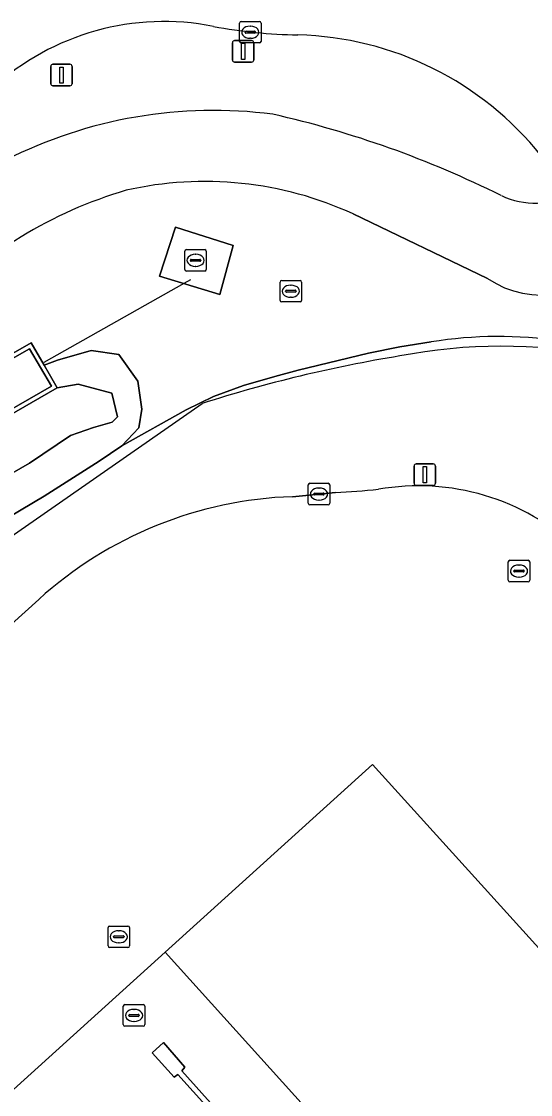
# Model space of a CAD drawing. Extents: x 156141 to 158132, y 385651 to 388333.
# Drawn here: x 156594.83 to 156618.49, y 387583.67 to 387633.54 of the extents above; entities that cross this region are included whole.
import ezdxf

# ---------------------------------------------------------------- set-up
doc = ezdxf.new("R2010")
doc.units = 0
for name, color, linetype in [('IMGEO_Berm_groen', 7, 'Continuous'), ('IMGEO_Brandkraan', 7, 'Continuous'), ('IMGEO_Duiker', 7, 'Continuous'), ('IMGEO_Fietspad_gesloten', 7, 'Continuous'), ('IMGEO_Groenvoorziening', 7, 'Continuous'), ('IMGEO_Hek', 7, 'Continuous'), ('IMGEO_Kolk', 7, 'Continuous'), ('IMGEO_Lichtmast', 7, 'Continuous'), ('IMGEO_Muur', 7, 'Continuous'), ('IMGEO_Oever', 7, 'Continuous'), ('IMGEO_Pand', 7, 'Continuous'), ('IMGEO_Parkeervlak_gesloten', 7, 'Continuous'), ('IMGEO_Rijbaan_lokaal_gesloten', 7, 'Continuous'), ('IMGEO_Rioolput', 7, 'Continuous'), ('IMGEO_Terreindeel_gesloten', 7, 'Continuous'), ('IMGEO_Verkeersbordpaal', 7, 'Continuous'), ('IMGEO_Vlaggenmast', 7, 'Continuous'), ('IMGEO_Waterloop', 7, 'Continuous')]:
    doc.layers.add(name, color=color, linetype=linetype)

msp = doc.modelspace()

# ---------------------------------------------------------------- linework, layer by layer
at = {"layer": 'IMGEO_Berm_groen'}
for points in [[(156616.497, 387621.588), (156610.239, 387624.595)], [(156594.439, 387618.122), (156595.284, 387618.603), (156595.886, 387617.562), (156596.509, 387617.802), (156598.074, 387618.243), (156599.357, 387618.057), (156600.239, 387616.826), (156600.427, 387615.525), (156600.291, 387614.657), (156599.494, 387613.824), (156602.477, 387615.492), (156603.756, 387616.111), (156605.156, 387616.622), (156606.598, 387617.042), (156607.686, 387617.326), (156610.954, 387618.116), (156612.409, 387618.41), (156613.875, 387618.648)]]:
    msp.add_lwpolyline(points, dxfattribs=at)
msp.add_lwpolyline([(156601.984, 387623.972), (156604.672, 387623.121), (156604.053, 387620.855), (156601.247, 387621.701)], close=True, dxfattribs=at)
for centre, radius, start, end in [((156601.451, 387621.766), 11.771, 78.7294, 132.4451), ((156608.084, 387656.599), 23.688, 259.4632, 269.0232), ((156607.298, 387617.964), 14.955, 38.61, 88.536), ((156603.767, 387607.976), 21.427, 82.6392, 116.8474), ((156596.164, 387583.378), 47.002, 63.5055, 77.2813), ((156603.354, 387609.635), 16.469, 65.2865, 102.833), ((156605.279, 387606.513), 19.975, 106.2296, 137.0031), ((156618.745, 387628.99), 3.895, 245.5451, 296.2414), ((156619.001, 387625.32), 4.494, 236.1354, 324.8754), ((156617.032, 387598.889), 20.009, 81.7777, 99.079)]:
    msp.add_arc(centre, radius, start, end, dxfattribs=at)
at = {"layer": 'IMGEO_Brandkraan'}
for p, q in [((156606.848, 387620.577), (156606.848, 387621.429)), ((156606.923, 387621.503), (156607.775, 387621.503)), ((156607.15, 387621.046), (156607.548, 387621.046)), ((156607.336, 387621.283), (156607.361, 387621.283)), ((156607.849, 387621.429), (156607.849, 387620.577)), ((156607.107, 387620.997), (156607.107, 387621.009)), ((156607.545, 387620.96), (156607.147, 387620.96)), ((156607.359, 387620.723), (156607.334, 387620.723)), ((156607.591, 387621.009), (156607.591, 387620.997)), ((156607.775, 387620.503), (156606.923, 387620.503))]:
    msp.add_line(p, q, dxfattribs=at)
for points in [[(156606.848, 387620.577), (156606.848, 387621.429)], [(156606.923, 387621.503), (156607.775, 387621.503)], [(156607.849, 387621.429), (156607.849, 387620.577)], [(156607.775, 387620.503), (156606.923, 387620.503)]]:
    msp.add_lwpolyline(points, dxfattribs=at)
for centre, radius, start, end in [((156606.925, 387621.427), 0.0765, 91.552, 178.448), ((156606.925, 387621.427), 0.0765, 91.552, 178.448), ((156607.147, 387621.006), 0.0403, 85.8775, 175.7526), ((156607.552, 387621.008), 0.0386, 1.7309, 96.639), ((156607.773, 387621.427), 0.0765, 1.552, 88.448), ((156607.773, 387621.427), 0.0765, 1.552, 88.448), ((156606.925, 387620.579), 0.0765, 181.552, 268.448), ((156606.925, 387620.579), 0.0765, 181.552, 268.448), ((156607.144, 387620.996), 0.0366, 178.938, 274.7102), ((156607.548, 387621.003), 0.043, 264.8664, 352.4533), ((156607.773, 387620.579), 0.0765, 271.552, 358.448), ((156607.773, 387620.579), 0.0765, 271.552, 358.448)]:
    msp.add_arc(centre, radius, start, end, dxfattribs=at)
for centre, major_axis, ratio, start_param, end_param in [((156607.335, 387621.003), (-0.387, 0.002), 0.722429, 4.712389, 7.853982), ((156607.36, 387621.003), (-0.39, 0.002), 0.717154, 1.570796, 4.712389)]:
    msp.add_ellipse(centre, major_axis=major_axis, ratio=ratio, start_param=start_param, end_param=end_param, dxfattribs=at)
at = {"layer": 'IMGEO_Duiker'}
msp.add_lwpolyline([(156602.684, 387621.532), (156602.379, 387621.36), (156595.874, 387617.692)], dxfattribs=at)
at = {"layer": 'IMGEO_Fietspad_gesloten'}
msp.add_lwpolyline([(156610.239, 387624.595), (156616.497, 387621.588)], dxfattribs=at)
for centre, radius, start, end in [((156603.767, 387607.976), 21.427, 82.6392, 116.8474), ((156596.164, 387583.378), 47.002, 63.5055, 77.2813), ((156603.354, 387609.635), 16.469, 65.2865, 102.833), ((156605.279, 387606.513), 19.975, 106.2296, 137.0031), ((156618.745, 387628.99), 3.895, 245.5451, 296.2414), ((156619.001, 387625.32), 4.494, 236.1354, 324.8754)]:
    msp.add_arc(centre, radius, start, end, dxfattribs=at)
at = {"layer": 'IMGEO_Groenvoorziening'}
for points in [[(156613.875, 387618.648), (156612.409, 387618.41), (156610.954, 387618.116), (156607.686, 387617.326), (156606.598, 387617.042), (156605.156, 387616.622), (156603.756, 387616.111), (156602.477, 387615.492), (156599.494, 387613.824), (156598.448, 387613.109), (156595.879, 387611.476), (156593.652, 387610.168), (156587.219, 387605.389), (156584.957, 387603.57), (156580.111, 387600.038), (156577.521, 387598.409), (156574.157, 387595.767), (156570.318, 387592.668), (156562.689, 387585.819), (156556.411, 387580.45)], [(156607.42, 387611.454), (156608.658, 387611.575), (156609.421, 387611.654)], [(156590.53, 387602.679), (156590.849, 387602.362), (156595.631, 387606.677)]]:
    msp.add_lwpolyline(points, dxfattribs=at)
for centre, radius, start, end in [((156617.032, 387598.889), 20.009, 81.7777, 99.079), ((156607.244, 387656.355), 44.754, 272.7883, 275.3503), ((156613.28, 387601.169), 10.789, 46.9171, 99.9453), ((156608.056, 387592.95), 18.515, 91.9673, 132.1491)]:
    msp.add_arc(centre, radius, start, end, dxfattribs=at)
at = {"layer": 'IMGEO_Hek'}
msp.add_lwpolyline([(156646.881, 387477.996), (156638.619, 387470.479), (156638.602, 387470.464), (156602.22, 387437.666), (156601.882, 387437.361), (156590.708, 387427.281), (156590.403, 387427.007), (156590.376, 387426.982), (156553.024, 387393.236), (156505.235, 387445.99), (156463.944, 387491.685), (156532.587, 387555.868), (156577.395, 387597.823), (156580.308, 387599.849), (156603.227, 387615.785)], dxfattribs=at)
for centre, radius, start, end in [((156617.127, 387593.472), 24.971, 79.1792, 100.8817), ((156623.059, 387553.519), 65.348, 99.37601, 107.66688)]:
    msp.add_arc(centre, radius, start, end, dxfattribs=at)
at = {"layer": 'IMGEO_Kolk'}
for p, q in [((156605.039, 387633.539), (156605.891, 387633.539)), ((156604.964, 387632.613), (156604.964, 387633.465)), ((156605.223, 387633.033), (156605.223, 387633.045)), ((156605.266, 387633.082), (156605.664, 387633.082)), ((156605.452, 387633.319), (156605.477, 387633.319)), ((156605.707, 387633.045), (156605.707, 387633.033)), ((156605.965, 387633.465), (156605.965, 387632.613)), ((156605.891, 387632.539), (156605.039, 387632.539)), ((156605.661, 387632.996), (156605.263, 387632.996)), ((156605.475, 387632.759), (156605.45, 387632.759)), ((156608.232, 387612.075), (156609.084, 387612.075)), ((156608.157, 387611.149), (156608.157, 387612.001)), ((156608.416, 387611.569), (156608.416, 387611.581)), ((156608.459, 387611.618), (156608.857, 387611.618)), ((156608.645, 387611.855), (156608.67, 387611.855)), ((156608.9, 387611.581), (156608.9, 387611.569)), ((156609.158, 387612.001), (156609.158, 387611.149)), ((156609.084, 387611.075), (156608.232, 387611.075)), ((156608.854, 387611.532), (156608.456, 387611.532)), ((156608.668, 387611.295), (156608.643, 387611.295)), ((156599.561, 387586.919), (156599.561, 387587.771)), ((156599.636, 387587.845), (156600.488, 387587.845)), ((156600.562, 387587.771), (156600.562, 387586.919)), ((156599.82, 387587.339), (156599.82, 387587.351)), ((156600.258, 387587.302), (156599.86, 387587.302)), ((156599.863, 387587.388), (156600.261, 387587.388)), ((156600.049, 387587.625), (156600.074, 387587.625)), ((156600.304, 387587.351), (156600.304, 387587.339)), ((156600.488, 387586.845), (156599.636, 387586.845)), ((156600.072, 387587.065), (156600.047, 387587.065))]:
    msp.add_line(p, q, dxfattribs=at)
for points in [[(156605.039, 387633.539), (156605.891, 387633.539)], [(156604.964, 387632.613), (156604.964, 387633.465)], [(156605.965, 387633.465), (156605.965, 387632.613)], [(156605.891, 387632.539), (156605.039, 387632.539)], [(156608.232, 387612.075), (156609.084, 387612.075)], [(156608.157, 387611.149), (156608.157, 387612.001)], [(156609.158, 387612.001), (156609.158, 387611.149)], [(156609.084, 387611.075), (156608.232, 387611.075)], [(156599.561, 387586.919), (156599.561, 387587.771)], [(156599.636, 387587.845), (156600.488, 387587.845)], [(156600.562, 387587.771), (156600.562, 387586.919)], [(156600.488, 387586.845), (156599.636, 387586.845)]]:
    msp.add_lwpolyline(points, dxfattribs=at)
for centre, radius, start, end in [((156605.041, 387633.463), 0.0765, 91.552, 178.448), ((156605.041, 387633.463), 0.0765, 91.552, 178.448), ((156605.889, 387633.463), 0.0765, 1.552, 88.448), ((156605.889, 387633.463), 0.0765, 1.552, 88.448), ((156605.263, 387633.042), 0.0403, 85.8775, 175.7526), ((156605.26, 387633.032), 0.0366, 178.938, 274.7102), ((156605.664, 387633.039), 0.043, 264.8664, 352.4533), ((156605.668, 387633.044), 0.0386, 1.7309, 96.639), ((156605.041, 387632.615), 0.0765, 181.552, 268.448), ((156605.041, 387632.615), 0.0765, 181.552, 268.448), ((156605.889, 387632.615), 0.0765, 271.552, 358.448), ((156605.889, 387632.615), 0.0765, 271.552, 358.448), ((156608.234, 387611.999), 0.0765, 91.552, 178.448), ((156608.234, 387611.999), 0.0765, 91.552, 178.448), ((156609.082, 387611.999), 0.0765, 1.552, 88.448), ((156609.082, 387611.999), 0.0765, 1.552, 88.448), ((156608.456, 387611.578), 0.0403, 85.8775, 175.7526), ((156608.861, 387611.58), 0.0386, 1.7309, 96.639), ((156608.234, 387611.151), 0.0765, 181.552, 268.448), ((156608.234, 387611.151), 0.0765, 181.552, 268.448), ((156608.453, 387611.568), 0.0366, 178.938, 274.7102), ((156608.857, 387611.575), 0.043, 264.8664, 352.4533), ((156609.082, 387611.151), 0.0765, 271.552, 358.448), ((156609.082, 387611.151), 0.0765, 271.552, 358.448), ((156599.638, 387587.769), 0.0765, 91.552, 178.448), ((156599.638, 387587.769), 0.0765, 91.552, 178.448), ((156600.486, 387587.769), 0.0765, 1.552, 88.448), ((156600.486, 387587.769), 0.0765, 1.552, 88.448), ((156599.86, 387587.348), 0.0403, 85.8775, 175.7526), ((156599.857, 387587.338), 0.0366, 178.938, 274.7102), ((156600.261, 387587.345), 0.043, 264.8664, 352.4533), ((156600.265, 387587.35), 0.0386, 1.7309, 96.639), ((156599.638, 387586.921), 0.0765, 181.552, 268.448), ((156599.638, 387586.921), 0.0765, 181.552, 268.448), ((156600.486, 387586.921), 0.0765, 271.552, 358.448), ((156600.486, 387586.921), 0.0765, 271.552, 358.448)]:
    msp.add_arc(centre, radius, start, end, dxfattribs=at)
for centre, major_axis, ratio, start_param, end_param in [((156605.451, 387633.039), (-0.387, 0.002), 0.722429, 4.712389, 7.853982), ((156605.476, 387633.039), (-0.39, 0.002), 0.717154, 1.570796, 4.712389), ((156608.644, 387611.575), (-0.387, 0.002), 0.722429, 4.712389, 7.853982), ((156608.669, 387611.575), (-0.39, 0.002), 0.717154, 1.570796, 4.712389), ((156600.048, 387587.345), (-0.387, 0.002), 0.722429, 4.712389, 7.853982), ((156600.073, 387587.345), (-0.39, 0.002), 0.717154, 1.570796, 4.712389)]:
    msp.add_ellipse(centre, major_axis=major_axis, ratio=ratio, start_param=start_param, end_param=end_param, dxfattribs=at)
at = {"layer": 'IMGEO_Lichtmast'}
for p, q in [((156604.637, 387631.748), (156604.637, 387632.548)), ((156604.637, 387632.548), (156604.637, 387631.748)), ((156604.737, 387632.648), (156605.527, 387632.648)), ((156605.527, 387632.648), (156604.737, 387632.648)), ((156605.627, 387632.548), (156605.627, 387631.748)), ((156605.627, 387631.748), (156605.627, 387632.548)), ((156605.527, 387631.648), (156604.737, 387631.648)), ((156604.737, 387631.648), (156605.527, 387631.648))]:
    msp.add_line(p, q, dxfattribs=at)
msp.add_lwpolyline([(156605.057, 387632.523), (156605.207, 387632.523), (156605.207, 387631.773), (156605.057, 387631.773), (156605.057, 387632.523)], dxfattribs=at)
for centre, start, end in [((156604.737, 387632.548), 90, 180), ((156604.737, 387632.548), 90, 180), ((156605.527, 387632.548), 0, 90), ((156605.527, 387632.548), 360, 90), ((156604.737, 387631.748), 180, 270), ((156604.737, 387631.748), 180, 270), ((156605.527, 387631.748), 270, 0), ((156605.527, 387631.748), 270, 0)]:
    msp.add_arc(centre, 0.1, start, end, dxfattribs=at)
at = {"layer": 'IMGEO_Muur'}
for points in [[(156595.284, 387618.603), (156594.439, 387618.122), (156594.228, 387618.002), (156592.676, 387617.118), (156592.775, 387616.945), (156595.21, 387618.331), (156596.218, 387616.586), (156593.66, 387615.117), (156593.76, 387614.944), (156596.492, 387616.512), (156596.112, 387617.17), (156595.886, 387617.562)], [(156602.099, 387584.599), (156606.24, 387580.011), (156611.662, 387574.003), (156611.806, 387574.133), (156606.49, 387580.116), (156604.541, 387582.247), (156602.286, 387584.768), (156602.425, 387584.938), (156601.431, 387586.084), (156600.909, 387585.613), (156601.924, 387584.473)]]:
    msp.add_lwpolyline(points, close=True, dxfattribs=at)
at = {"layer": 'IMGEO_Oever'}
msp.add_lwpolyline([(156593.652, 387610.168), (156595.879, 387611.476), (156598.448, 387613.109), (156599.494, 387613.824), (156600.291, 387614.657), (156600.427, 387615.525), (156600.239, 387616.826), (156599.357, 387618.057), (156598.074, 387618.243), (156596.509, 387617.802), (156595.886, 387617.562), (156596.112, 387617.17), (156596.492, 387616.512), (156597.472, 387616.676), (156599.033, 387616.265), (156599.29, 387615.166), (156599.043, 387614.92), (156598.181, 387614.673), (156597.113, 387614.304), (156595.203, 387613.01), (156592.041, 387611.203)], dxfattribs=at)
at = {"layer": 'IMGEO_Pand'}
msp.add_lwpolyline([(156649.493, 387556.673), (156611.15, 387599.011), (156601.503, 387590.29), (156614.14, 387576.3), (156611.806, 387574.133), (156611.662, 387574.003), (156569.315, 387535.705), (156533.206, 387503.06), (156533.019, 387502.891), (156529.95, 387500.117), (156529.785, 387499.968), (156512.402, 387484.252), (156508.341, 387488.613), (156499.725, 387498.144), (156498.226, 387499.803), (156497.797, 387500.29), (156493.504, 387496.382), (156508.107, 387480.231)], dxfattribs=at)
at = {"layer": 'IMGEO_Parkeervlak_gesloten'}
for points in [[(156614.14, 387576.3), (156601.503, 387590.29), (156499.725, 387498.144)], [(156606.24, 387580.011), (156602.099, 387584.599), (156601.924, 387584.473), (156600.909, 387585.613), (156601.431, 387586.084), (156602.425, 387584.938), (156602.286, 387584.768), (156604.541, 387582.247)]]:
    msp.add_lwpolyline(points, dxfattribs=at)
at = {"layer": 'IMGEO_Rijbaan_lokaal_gesloten'}
for points in [[(156609.421, 387611.654), (156608.658, 387611.575), (156607.42, 387611.454)], [(156595.631, 387606.677), (156590.849, 387602.362), (156590.53, 387602.679)], [(156508.107, 387480.231), (156493.504, 387496.382), (156497.797, 387500.29), (156498.226, 387499.803), (156499.725, 387498.144), (156601.503, 387590.29), (156611.15, 387599.011), (156649.493, 387556.673)]]:
    msp.add_lwpolyline(points, dxfattribs=at)
for centre, radius, start, end in [((156601.451, 387621.766), 11.771, 78.7294, 132.4451), ((156608.084, 387656.599), 23.688, 259.4632, 269.0232), ((156607.298, 387617.964), 14.955, 38.61, 88.536), ((156607.244, 387656.355), 44.754, 272.7883, 275.3503), ((156613.28, 387601.169), 10.789, 46.9171, 99.9453), ((156608.056, 387592.95), 18.515, 91.9673, 132.1491)]:
    msp.add_arc(centre, radius, start, end, dxfattribs=at)
at = {"layer": 'IMGEO_Rioolput'}
for p, q in [((156602.419, 387622.012), (156602.419, 387622.864)), ((156602.494, 387622.938), (156603.346, 387622.938)), ((156602.907, 387622.718), (156602.932, 387622.718)), ((156603.42, 387622.864), (156603.42, 387622.012)), ((156602.678, 387622.432), (156602.678, 387622.444)), ((156603.116, 387622.395), (156602.718, 387622.395)), ((156602.721, 387622.481), (156603.119, 387622.481)), ((156602.93, 387622.158), (156602.905, 387622.158)), ((156603.162, 387622.444), (156603.162, 387622.432)), ((156603.346, 387621.938), (156602.494, 387621.938)), ((156617.453, 387607.57), (156617.453, 387608.422)), ((156617.528, 387608.496), (156618.38, 387608.496)), ((156617.941, 387608.276), (156617.966, 387608.276)), ((156618.454, 387608.422), (156618.454, 387607.57)), ((156617.712, 387607.99), (156617.712, 387608.002)), ((156618.15, 387607.953), (156617.752, 387607.953)), ((156617.755, 387608.039), (156618.153, 387608.039)), ((156617.964, 387607.716), (156617.939, 387607.716)), ((156618.196, 387608.002), (156618.196, 387607.99)), ((156618.38, 387607.496), (156617.528, 387607.496)), ((156598.852, 387590.574), (156598.852, 387591.426)), ((156598.927, 387591.5), (156599.779, 387591.5)), ((156599.34, 387591.28), (156599.365, 387591.28)), ((156599.853, 387591.426), (156599.853, 387590.574)), ((156599.111, 387590.994), (156599.111, 387591.006)), ((156599.549, 387590.957), (156599.151, 387590.957)), ((156599.154, 387591.043), (156599.552, 387591.043)), ((156599.363, 387590.72), (156599.338, 387590.72)), ((156599.595, 387591.006), (156599.595, 387590.994)), ((156599.779, 387590.5), (156598.927, 387590.5))]:
    msp.add_line(p, q, dxfattribs=at)
for points in [[(156602.419, 387622.012), (156602.419, 387622.864)], [(156602.494, 387622.938), (156603.346, 387622.938)], [(156603.42, 387622.864), (156603.42, 387622.012)], [(156603.346, 387621.938), (156602.494, 387621.938)], [(156617.453, 387607.57), (156617.453, 387608.422)], [(156617.528, 387608.496), (156618.38, 387608.496)], [(156618.454, 387608.422), (156618.454, 387607.57)], [(156618.38, 387607.496), (156617.528, 387607.496)], [(156598.852, 387590.574), (156598.852, 387591.426)], [(156598.927, 387591.5), (156599.779, 387591.5)], [(156599.853, 387591.426), (156599.853, 387590.574)], [(156599.779, 387590.5), (156598.927, 387590.5)]]:
    msp.add_lwpolyline(points, dxfattribs=at)
for centre, radius, start, end in [((156602.496, 387622.862), 0.0765, 91.552, 178.448), ((156602.496, 387622.862), 0.0765, 91.552, 178.448), ((156603.344, 387622.862), 0.0765, 1.552, 88.448), ((156603.344, 387622.862), 0.0765, 1.552, 88.448), ((156602.718, 387622.441), 0.0403, 85.8775, 175.7526), ((156602.715, 387622.431), 0.0366, 178.938, 274.7102), ((156603.119, 387622.438), 0.043, 264.8664, 352.4533), ((156603.123, 387622.443), 0.0386, 1.7309, 96.639), ((156602.496, 387622.014), 0.0765, 181.552, 268.448), ((156602.496, 387622.014), 0.0765, 181.552, 268.448), ((156603.344, 387622.014), 0.0765, 271.552, 358.448), ((156603.344, 387622.014), 0.0765, 271.552, 358.448), ((156617.53, 387608.42), 0.0765, 91.552, 178.448), ((156617.53, 387608.42), 0.0765, 91.552, 178.448), ((156618.378, 387608.42), 0.0765, 1.552, 88.448), ((156618.378, 387608.42), 0.0765, 1.552, 88.448), ((156617.752, 387607.999), 0.0403, 85.8775, 175.7526), ((156617.749, 387607.989), 0.0366, 178.938, 274.7102), ((156618.153, 387607.996), 0.043, 264.8664, 352.4533), ((156618.157, 387608.001), 0.0386, 1.7309, 96.639), ((156617.53, 387607.572), 0.0765, 181.552, 268.448), ((156617.53, 387607.572), 0.0765, 181.552, 268.448), ((156618.378, 387607.572), 0.0765, 271.552, 358.448), ((156618.378, 387607.572), 0.0765, 271.552, 358.448), ((156598.929, 387591.424), 0.0765, 91.552, 178.448), ((156598.929, 387591.424), 0.0765, 91.552, 178.448), ((156599.777, 387591.424), 0.0765, 1.552, 88.448), ((156599.777, 387591.424), 0.0765, 1.552, 88.448), ((156599.151, 387591.003), 0.0403, 85.8775, 175.7526), ((156599.148, 387590.993), 0.0366, 178.938, 274.7102), ((156599.552, 387591), 0.043, 264.8664, 352.4533), ((156599.556, 387591.005), 0.0386, 1.7309, 96.639), ((156598.929, 387590.576), 0.0765, 181.552, 268.448), ((156598.929, 387590.576), 0.0765, 181.552, 268.448), ((156599.777, 387590.576), 0.0765, 271.552, 358.448), ((156599.777, 387590.576), 0.0765, 271.552, 358.448)]:
    msp.add_arc(centre, radius, start, end, dxfattribs=at)
for centre, major_axis, ratio, start_param, end_param in [((156602.906, 387622.438), (-0.387, 0.002), 0.722429, 4.712389, 7.853982), ((156602.931, 387622.438), (-0.39, 0.002), 0.717154, 1.570796, 4.712389), ((156617.94, 387607.996), (-0.387, 0.002), 0.722429, 4.712389, 7.853982), ((156617.965, 387607.996), (-0.39, 0.002), 0.717154, 1.570796, 4.712389), ((156599.339, 387591), (-0.387, 0.002), 0.722429, 4.712389, 7.853982), ((156599.364, 387591), (-0.39, 0.002), 0.717154, 1.570796, 4.712389)]:
    msp.add_ellipse(centre, major_axis=major_axis, ratio=ratio, start_param=start_param, end_param=end_param, dxfattribs=at)
at = {"layer": 'IMGEO_Terreindeel_gesloten'}
msp.add_lwpolyline([(156604.053, 387620.855), (156604.672, 387623.121), (156601.984, 387623.972), (156601.247, 387621.701)], close=True, dxfattribs=at)
at = {"layer": 'IMGEO_Verkeersbordpaal'}
for p, q in [((156596.293, 387631.548), (156597.083, 387631.548)), ((156597.083, 387631.548), (156596.293, 387631.548)), ((156596.193, 387630.648), (156596.193, 387631.448)), ((156596.193, 387631.448), (156596.193, 387630.648)), ((156597.183, 387631.448), (156597.183, 387630.648)), ((156597.183, 387630.648), (156597.183, 387631.448)), ((156597.083, 387630.548), (156596.293, 387630.548)), ((156596.293, 387630.548), (156597.083, 387630.548))]:
    msp.add_line(p, q, dxfattribs=at)
msp.add_lwpolyline([(156596.613, 387631.423), (156596.763, 387631.423), (156596.763, 387630.673), (156596.613, 387630.673), (156596.613, 387631.423)], dxfattribs=at)
for centre, start, end in [((156596.293, 387631.448), 90, 180), ((156596.293, 387631.448), 90, 180), ((156597.083, 387631.448), 0, 90), ((156597.083, 387631.448), 360, 90), ((156596.293, 387630.648), 180, 270), ((156596.293, 387630.648), 180, 270), ((156597.083, 387630.648), 270, 0), ((156597.083, 387630.648), 270, 0)]:
    msp.add_arc(centre, 0.1, start, end, dxfattribs=at)
at = {"layer": 'IMGEO_Vlaggenmast'}
for p, q in [((156613.079, 387612.078), (156613.079, 387612.878)), ((156613.079, 387612.878), (156613.079, 387612.078)), ((156613.179, 387612.978), (156613.969, 387612.978)), ((156613.969, 387612.978), (156613.179, 387612.978)), ((156614.069, 387612.878), (156614.069, 387612.078)), ((156614.069, 387612.078), (156614.069, 387612.878)), ((156613.969, 387611.978), (156613.179, 387611.978)), ((156613.179, 387611.978), (156613.969, 387611.978))]:
    msp.add_line(p, q, dxfattribs=at)
msp.add_lwpolyline([(156613.499, 387612.853), (156613.649, 387612.853), (156613.649, 387612.103), (156613.499, 387612.103), (156613.499, 387612.853)], dxfattribs=at)
for centre, start, end in [((156613.179, 387612.878), 90, 180), ((156613.179, 387612.878), 90, 180), ((156613.969, 387612.878), 0, 90), ((156613.969, 387612.878), 360, 90), ((156613.179, 387612.078), 180, 270), ((156613.179, 387612.078), 180, 270), ((156613.969, 387612.078), 270, 0), ((156613.969, 387612.078), 270, 0)]:
    msp.add_arc(centre, 0.1, start, end, dxfattribs=at)
at = {"layer": 'IMGEO_Waterloop'}
for points in [[(156593.66, 387615.117), (156596.218, 387616.586), (156595.21, 387618.331), (156592.775, 387616.945)], [(156592.041, 387611.203), (156595.203, 387613.01), (156597.113, 387614.304), (156598.181, 387614.673), (156599.043, 387614.92), (156599.29, 387615.166), (156599.033, 387616.265), (156597.472, 387616.676), (156596.492, 387616.512), (156593.76, 387614.944)]]:
    msp.add_lwpolyline(points, dxfattribs=at)

doc.saveas('drawing.dxf')
